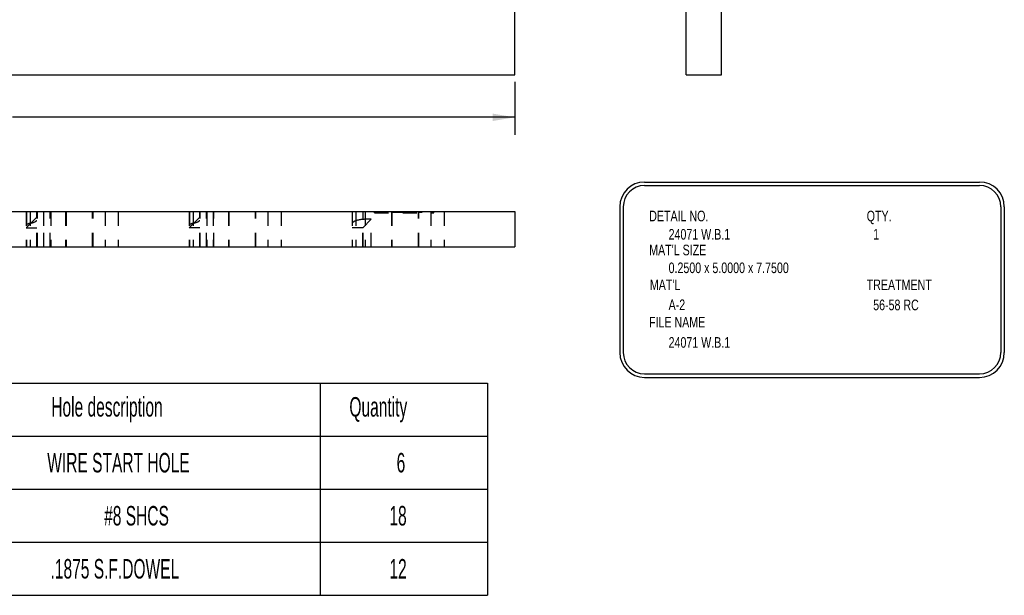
# Model space of a CAD drawing. Header units: inches. Extents: x 1880 to 2363, y -453 to -54.
# Tile 779 of 1056: x 2026.51 to 2033.47, y -144.02 to -139.95. Entities that reach past the tile are written whole.
import ezdxf

# ---------------------------------------------------------------- set-up
doc = ezdxf.new("R2010")
doc.units = ezdxf.units.IN
doc.header["$LTSCALE"] = 0.5
doc.header["$MEASUREMENT"] = 0
doc.linetypes.add('HIDDEN', pattern=[0.225, 0.15, -0.075])
for name, color, linetype in [('SID-M-D', 42, 'Continuous'), ('SID-M-H', 4, 'HIDDEN'), ('SID-M-M', 233, 'Continuous'), ('SID-M-S', 105, 'Continuous')]:
    doc.layers.add(name, color=color, linetype=linetype)
doc.styles.add('SLDTEXTSTYLE0', font='TXT', dxfattribs={"width": 0.595745})

msp = doc.modelspace()

# ---------------------------------------------------------------- linework, layer by layer
at = {"layer": 'SID-M-D'}
for p, q in [((2030.01265, -140.39249), (2030.01265, -140.76859)), ((2030.01265, -140.64359), (2026.46464, -140.64359))]:
    msp.add_line(p, q, dxfattribs=at)
at = {"layer": 'SID-M-D', "color": 0}
for p, q in [((2022.33839, -142.52212), (2029.81871, -142.52212)), ((2028.63761, -142.52212), (2028.63761, -144.02212)), ((2029.81871, -142.52212), (2029.81871, -144.02212)), ((2022.33839, -142.89712), (2029.81871, -142.89712)), ((2022.33839, -143.27212), (2029.81871, -143.27212)), ((2022.33839, -143.64712), (2029.81871, -143.64712)), ((2022.33839, -144.02212), (2029.81871, -144.02212))]:
    msp.add_line(p, q, dxfattribs=at)
at = {"layer": 'SID-M-D'}
msp.add_solid([(2030.01265, -140.64359), (2029.85665, -140.61759), (2029.85665, -140.66959)], dxfattribs=at)
at = {"layer": 'SID-M-H'}
for p, q in [((2026.56104, -141.30972), (2026.56104, -141.55972)), ((2026.56406, -141.30972), (2026.56406, -141.55972)), ((2026.58844, -141.30972), (2026.58844, -141.55972)), ((2026.63683, -141.55972), (2026.63683, -141.30972)), ((2026.63994, -141.55972), (2026.63994, -141.30972)), ((2026.68397, -141.30972), (2026.68397, -141.55972)), ((2026.68611, -141.55972), (2026.68611, -141.30972)), ((2026.73095, -141.55972), (2026.73095, -141.30972)), ((2026.73446, -141.30972), (2026.73446, -141.55972)), ((2026.83904, -141.30972), (2026.83904, -141.55972)), ((2026.84229, -141.30972), (2026.84229, -141.55972)), ((2027.02979, -141.55972), (2027.02979, -141.30972)), ((2027.03304, -141.55972), (2027.03304, -141.30972)), ((2027.11804, -141.30972), (2027.11804, -141.55972)), ((2027.21104, -141.30972), (2027.21104, -141.55972)), ((2027.71183, -141.30972), (2027.71183, -141.55972)), ((2027.71484, -141.30972), (2027.71484, -141.55972)), ((2027.73922, -141.30972), (2027.73922, -141.55972)), ((2027.78762, -141.55972), (2027.78762, -141.30972)), ((2027.79073, -141.55972), (2027.79073, -141.30972)), ((2027.83475, -141.55972), (2027.83475, -141.30972)), ((2027.8369, -141.30972), (2027.8369, -141.55972)), ((2027.88174, -141.30972), (2027.88174, -141.55972)), ((2027.88524, -141.55972), (2027.88524, -141.30972)), ((2027.98983, -141.30972), (2027.98983, -141.55972)), ((2027.99308, -141.30972), (2027.99308, -141.55972)), ((2028.18058, -141.55972), (2028.18058, -141.30972)), ((2028.18383, -141.55972), (2028.18383, -141.30972)), ((2028.26883, -141.30972), (2028.26883, -141.55972)), ((2028.36183, -141.30972), (2028.36183, -141.55972)), ((2028.86265, -141.30972), (2028.86265, -141.55972)), ((2028.89005, -141.30972), (2028.89005, -141.55972)), ((2028.94155, -141.55972), (2028.94155, -141.30972)), ((2028.95565, -141.30972), (2028.95565, -141.55972)), ((2029.02088, -141.31972), (2029.02088, -141.30972)), ((2029.02712, -141.31972), (2029.02712, -141.30972)), ((2029.09077, -141.31972), (2029.09077, -141.30972)), ((2029.09104, -141.31972), (2029.09104, -141.30972)), ((2029.11104, -141.31972), (2029.11104, -141.30972)), ((2029.11251, -141.31972), (2029.11251, -141.30972)), ((2029.14065, -141.30972), (2029.14065, -141.55972)), ((2029.1439, -141.30972), (2029.1439, -141.55972)), ((2029.14581, -141.31972), (2029.14581, -141.30972)), ((2029.14693, -141.31972), (2029.14693, -141.30972)), ((2029.15104, -141.31972), (2029.15104, -141.30972)), ((2029.15153, -141.31972), (2029.15153, -141.30972)), ((2029.15344, -141.31972), (2029.15344, -141.30972)), ((2029.15649, -141.31972), (2029.15649, -141.30972)), ((2029.15651, -141.31972), (2029.15651, -141.30972)), ((2029.16095, -141.31972), (2029.16095, -141.30972)), ((2029.16107, -141.31972), (2029.16107, -141.30972)), ((2029.16126, -141.31972), (2029.16126, -141.30972)), ((2029.16576, -141.31972), (2029.16576, -141.30972)), ((2029.16579, -141.31972), (2029.16579, -141.30972)), ((2029.17056, -141.31972), (2029.17056, -141.30972)), ((2029.17104, -141.31972), (2029.17104, -141.30972)), ((2029.17258, -141.31972), (2029.17258, -141.30972)), ((2029.17796, -141.31972), (2029.17796, -141.30972)), ((2029.17823, -141.31972), (2029.17823, -141.30972)), ((2029.17825, -141.31972), (2029.17825, -141.30972)), ((2029.1784, -141.31972), (2029.1784, -141.30972)), ((2029.1827, -141.31972), (2029.1827, -141.30972)), ((2029.18295, -141.31972), (2029.18295, -141.30972)), ((2029.18297, -141.31972), (2029.18297, -141.30972)), ((2029.1833, -141.31972), (2029.1833, -141.30972)), ((2029.18333, -141.31972), (2029.18333, -141.30972)), ((2029.18464, -141.31972), (2029.18464, -141.30972)), ((2029.18586, -141.31972), (2029.18586, -141.30972)), ((2029.19456, -141.31972), (2029.19456, -141.30972)), ((2029.20186, -141.31972), (2029.20186, -141.30972)), ((2029.20197, -141.31972), (2029.20197, -141.30972)), ((2029.20207, -141.31972), (2029.20207, -141.30972)), ((2029.20584, -141.31972), (2029.20584, -141.30972)), ((2029.21447, -141.31972), (2029.21447, -141.30972)), ((2029.22019, -141.31972), (2029.22019, -141.30972)), ((2029.22209, -141.31972), (2029.22209, -141.30972)), ((2029.24617, -141.31972), (2029.24617, -141.30972)), ((2029.24961, -141.31972), (2029.24961, -141.30972)), ((2029.26081, -141.31972), (2029.26081, -141.30972)), ((2029.26425, -141.31972), (2029.26425, -141.30972)), ((2029.28961, -141.31972), (2029.28961, -141.30972)), ((2029.29017, -141.31972), (2029.29017, -141.30972)), ((2029.3314, -141.55972), (2029.3314, -141.30972)), ((2029.33465, -141.55972), (2029.33465, -141.30972)), ((2029.33889, -141.31972), (2029.33889, -141.30972)), ((2029.34322, -141.31972), (2029.34322, -141.30972)), ((2029.34425, -141.31972), (2029.34425, -141.30972)), ((2029.34481, -141.31972), (2029.34481, -141.30972)), ((2029.35085, -141.31972), (2029.35085, -141.30972)), ((2029.35578, -141.31972), (2029.35578, -141.30972)), ((2029.41965, -141.30972), (2029.41965, -141.55972)), ((2029.43085, -141.31972), (2029.43085, -141.30972)), ((2029.43978, -141.31972), (2029.43978, -141.30972)), ((2029.51265, -141.30972), (2029.51265, -141.55972)), ((2026.56406, -141.4217), (2026.63594, -141.34982)), ((2026.63594, -141.55972), (2026.63594, -141.34982)), ((2027.78673, -141.34982), (2027.71484, -141.4217)), ((2027.78673, -141.55972), (2027.78673, -141.34982)), ((2028.93755, -141.42472), (2028.99755, -141.36472)), ((2028.99755, -141.36472), (2028.95565, -141.36472)), ((2028.99755, -141.55972), (2028.99755, -141.36472)), ((2029.02088, -141.31972), (2029.43978, -141.31972)), ((2026.56104, -141.42472), (2026.63594, -141.42472)), ((2027.78673, -141.42472), (2027.71183, -141.42472)), ((2028.93755, -141.42472), (2028.86265, -141.42472)), ((2028.93755, -141.55972), (2028.93755, -141.42472))]:
    msp.add_line(p, q, dxfattribs=at)
for centre, major_axis, start_param, end_param in [((2026.54594, -141.36261), (0.094, 0), 5.1814886, 5.9904108), ((2027.69673, -141.36261), (0.094, 0), 5.1814886, 5.9904108), ((2028.95565, -141.39856), (0.093, 0), 1.5707963, 3.1415927), ((2026.61104, -141.40936), (0.05, 0), 2.0398959, 3.1415927), ((2026.61104, -141.42792), (0.05, 0), 2.7925268, 2.9643389), ((2027.76183, -141.40936), (0.05, 0), 2.0398959, 3.1415927), ((2027.76183, -141.42792), (0.05, 0), 2.7925268, 2.9643389)]:
    msp.add_ellipse(centre, major_axis=major_axis, ratio=0.3639702, start_param=start_param, end_param=end_param, dxfattribs=at)
at = {"layer": 'SID-M-M'}
for p, q in [((2030.92854, -141.101), (2033.29452, -141.101)), ((2030.92854, -141.126), (2033.29452, -141.126)), ((2030.75354, -141.276), (2030.75354, -142.30652)), ((2030.77854, -141.276), (2030.77854, -142.30652)), ((2033.44452, -141.276), (2033.44452, -142.30652)), ((2033.46952, -141.276), (2033.46952, -142.30652)), ((2030.92854, -142.45652), (2033.29452, -142.45652)), ((2030.92854, -142.48152), (2033.29452, -142.48152))]:
    msp.add_line(p, q, dxfattribs=at)
for centre, radius, start, end in [((2030.92854, -141.276), 0.175, 90, 180), ((2033.29452, -141.276), 0.175, 0, 90), ((2030.92854, -141.276), 0.15, 90, 180), ((2033.29452, -141.276), 0.15, 0, 90), ((2030.92854, -142.30652), 0.175, 180, 270), ((2030.92854, -142.30652), 0.15, 180, 270), ((2033.29452, -142.30652), 0.15, 270, 0), ((2033.29452, -142.30652), 0.175, 270, 0)]:
    msp.add_arc(centre, radius, start, end, dxfattribs=at)
at = {"layer": 'SID-M-S'}
for p, q in [((2030.01265, -140.34249), (2030.01265, -135.34249)), ((2031.22269, -140.34249), (2031.22269, -135.34249)), ((2031.47269, -140.34249), (2031.47269, -135.34249)), ((2022.26265, -140.34249), (2030.01265, -140.34249)), ((2031.22269, -140.34249), (2031.47269, -140.34249)), ((2022.26265, -141.30972), (2030.01265, -141.30972)), ((2030.01265, -141.30972), (2030.01265, -141.55972)), ((2022.26265, -141.55972), (2030.01265, -141.55972))]:
    msp.add_line(p, q, dxfattribs=at)

# ---------------------------------------------------------------- texts
at = {"layer": 'SID-M-D', "style": 'SLDTEXTSTYLE0', "width": 0.75}
for s, p in [('DETAIL NO.', (2030.96142, -141.3788)), ('QTY.', (2032.49766, -141.3788)), ('24071 W.B.1', (2031.09836, -141.50808)), ('1', (2032.54339, -141.50808)), ("MAT'L SIZE", (2030.96142, -141.6189)), ('0.2500 x 5.0000 x 7.7500', (2031.09836, -141.74488)), ("MAT'L", (2030.96605, -141.86507)), ('TREATMENT', (2032.49766, -141.86507)), ('A-2', (2031.09836, -142.00612)), ('56-58 RC', (2032.54339, -142.00719)), ('FILE NAME', (2030.96012, -142.1292)), ('24071 W.B.1', (2031.09836, -142.27222))]:
    msp.add_text(s, height=0.075, dxfattribs=at).set_placement(p)
at = {"layer": 'SID-M-D', "color": 0, "attachment_point": 1, "style": 'SLDTEXTSTYLE0'}
for s, insert, char_height in [('Hole description', (2026.73786, -142.62108), 0.1377953), ('Quantity', (2028.84367, -142.62108), 0.137795), ('WIRE START HOLE', (2026.70954, -143.01575), 0.1377953), ('6', (2029.17725, -143.01575), 0.1378), ('#8 SHCS', (2027.11135, -143.39075), 0.137795), ('18', (2029.12634, -143.39075), 0.137795), ('.1875 S.F.DOWEL', (2026.73279, -143.76575), 0.1377953), ('12', (2029.12634, -143.76575), 0.137795)]:
    msp.add_mtext(s, dxfattribs=dict(at, insert=insert, char_height=char_height))

doc.saveas('drawing.dxf')
